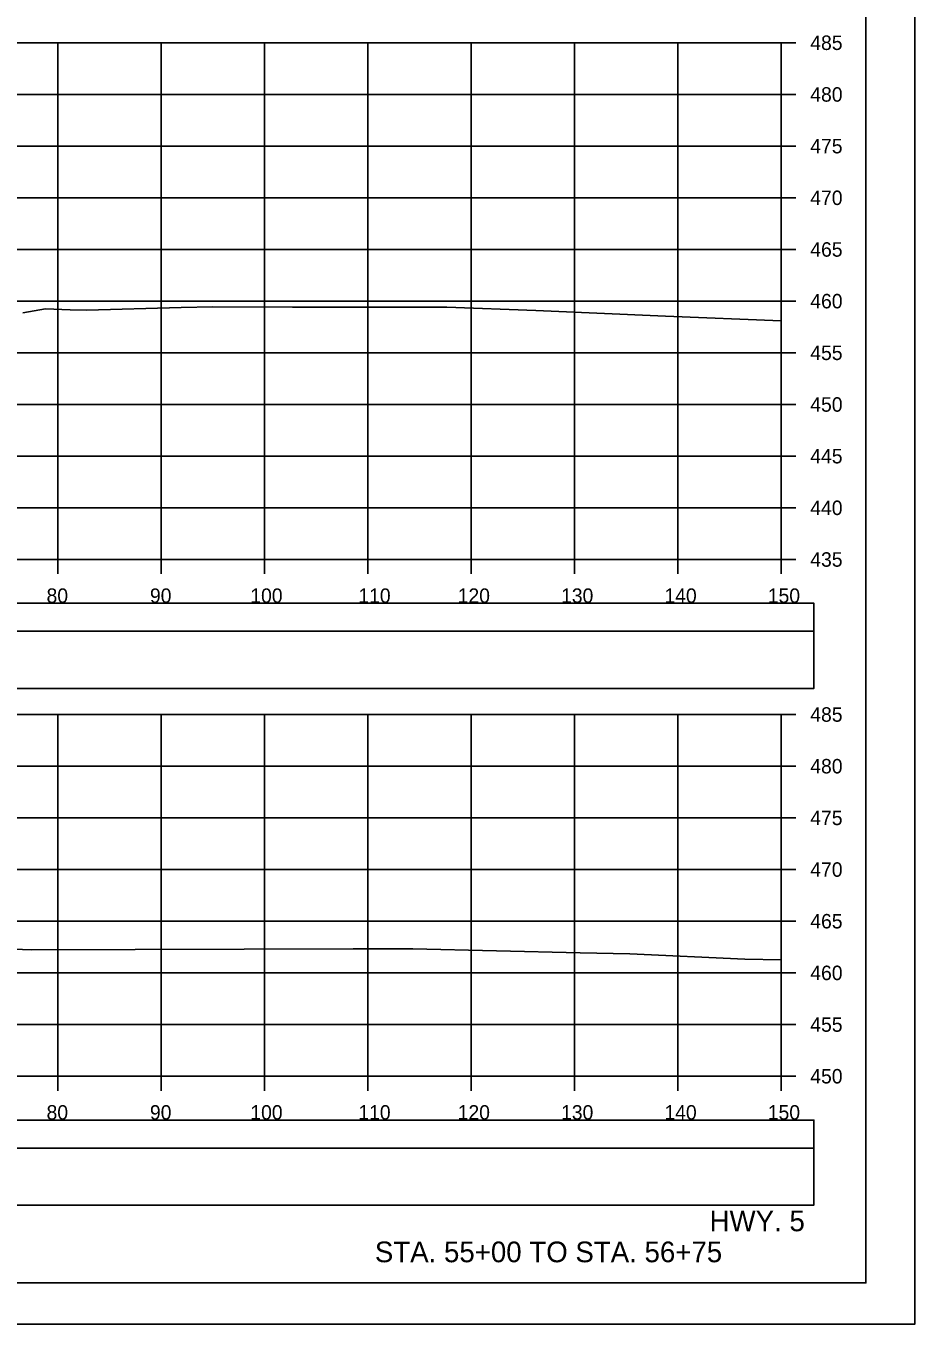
# Model space of a CAD drawing. Extents: x 1371057 to 1372761, y 380005 to 390517.
# Drawn here: x 1371971.1 to 1372057.1, y 383845.2 to 383970.8 of the extents above; entities that cross this region are included whole.
import ezdxf

# ---------------------------------------------------------------- set-up
doc = ezdxf.new("R2010")
doc.units = 0
for name, color, linetype in [('R_Axis', 7, 'Continuous'), ('R_Axis Annot', 7, 'Continuous'), ('R_Border', 7, 'Continuous'), ('R_Detour', 7, 'Continuous'), ('R_Dimension', 7, 'Continuous'), ('R_Draft', 7, 'Continuous'), ('R_Exist Surface', 7, 'Continuous'), ('R_Grid', 7, 'Continuous'), ('R_No Plot', 7, 'Continuous')]:
    doc.layers.add(name, color=color, linetype=linetype)

msp = doc.modelspace()

# ---------------------------------------------------------------- linework, layer by layer
at = {"layer": 'R_Axis'}
for p, q in [((1372044.21, 383919.14), (1372044.21, 383969.14)), ((1372045.61, 383969.14), (1372044.21, 383969.14)), ((1372045.61, 383964.14), (1372044.21, 383964.14)), ((1372045.61, 383959.14), (1372044.21, 383959.14)), ((1372045.61, 383954.14), (1372044.21, 383954.14)), ((1372045.61, 383949.14), (1372044.21, 383949.14)), ((1372045.61, 383944.14), (1372044.21, 383944.14)), ((1372045.61, 383939.14), (1372044.21, 383939.14)), ((1372045.61, 383934.14), (1372044.21, 383934.14)), ((1372045.61, 383929.14), (1372044.21, 383929.14)), ((1372045.61, 383924.14), (1372044.21, 383924.14)), ((1371744.21, 383919.14), (1372044.21, 383919.14)), ((1371974.21, 383917.74), (1371974.21, 383919.14)), ((1371984.21, 383917.74), (1371984.21, 383919.14)), ((1371994.21, 383917.74), (1371994.21, 383919.14)), ((1372004.21, 383917.74), (1372004.21, 383919.14)), ((1372014.21, 383917.74), (1372014.21, 383919.14)), ((1372024.21, 383917.74), (1372024.21, 383919.14)), ((1372034.21, 383917.74), (1372034.21, 383919.14)), ((1372044.21, 383917.74), (1372044.21, 383919.14)), ((1372045.61, 383919.14), (1372044.21, 383919.14)), ((1372044.21, 383869.14), (1372044.21, 383904.14)), ((1372045.61, 383904.14), (1372044.21, 383904.14)), ((1372045.61, 383899.14), (1372044.21, 383899.14)), ((1372045.61, 383894.14), (1372044.21, 383894.14)), ((1372045.61, 383889.14), (1372044.21, 383889.14)), ((1372045.61, 383884.14), (1372044.21, 383884.14)), ((1372045.61, 383879.14), (1372044.21, 383879.14)), ((1372045.61, 383874.14), (1372044.21, 383874.14)), ((1371744.21, 383869.14), (1372044.21, 383869.14)), ((1371974.21, 383867.74), (1371974.21, 383869.14)), ((1371984.21, 383867.74), (1371984.21, 383869.14)), ((1371994.21, 383867.74), (1371994.21, 383869.14)), ((1372004.21, 383867.74), (1372004.21, 383869.14)), ((1372014.21, 383867.74), (1372014.21, 383869.14)), ((1372024.21, 383867.74), (1372024.21, 383869.14)), ((1372034.21, 383867.74), (1372034.21, 383869.14)), ((1372044.21, 383867.74), (1372044.21, 383869.14)), ((1372045.61, 383869.14), (1372044.21, 383869.14))]:
    msp.add_line(p, q, dxfattribs=at)
at = {"layer": 'R_Border'}
for q in [(1372052.39, 384054.6), (1371736.21, 383849.14)]:
    msp.add_line((1372052.39, 383849.14), q, dxfattribs=at)
at = {"layer": 'R_Detour'}
for points in [[(1371741.06, 383912.19), (1372047.37, 383912.19), (1372047.37, 383914.9), (1371741.06, 383914.9)], [(1371741.06, 383862.19), (1372047.37, 383862.19), (1372047.37, 383864.9), (1371741.06, 383864.9)]]:
    msp.add_lwpolyline(points, close=True, dxfattribs=at)
at = {"layer": 'R_Dimension'}
for points in [[(1371741.06, 383906.67), (1372047.37, 383906.67), (1372047.37, 383912.19), (1371741.06, 383912.19)], [(1371741.06, 383856.67), (1372047.37, 383856.67), (1372047.37, 383862.19), (1371741.06, 383862.19)]]:
    msp.add_lwpolyline(points, close=True, dxfattribs=at)
at = {"layer": 'R_Exist Surface'}
for points in [[(1371970.82, 383943), (1371973.04, 383943.4), (1371975.42, 383943.3), (1371977.02, 383943.27), (1371986.14, 383943.53), (1371989.22, 383943.59), (1371996.93, 383943.56), (1372011.84, 383943.54), (1372020.45, 383943.22), (1372032.99, 383942.69), (1372044.21, 383942.23)], [(1371969.91, 383881.42), (1371971.7, 383881.38), (1371981.69, 383881.4), (1372002.8, 383881.47), (1372008.57, 383881.45), (1372024.75, 383881.09), (1372029.54, 383880.98), (1372040.69, 383880.47), (1372044.21, 383880.39)]]:
    msp.add_lwpolyline(points, dxfattribs=at)
at = {"layer": 'R_Grid'}
for p, q in [((1371744.21, 383969.14), (1372044.21, 383969.14)), ((1371974.21, 383919.14), (1371974.21, 383969.14)), ((1371984.21, 383919.14), (1371984.21, 383969.14)), ((1371994.21, 383919.14), (1371994.21, 383969.14)), ((1372004.21, 383919.14), (1372004.21, 383969.14)), ((1372014.21, 383919.14), (1372014.21, 383969.14)), ((1372024.21, 383919.14), (1372024.21, 383969.14)), ((1372034.21, 383919.14), (1372034.21, 383969.14)), ((1372044.21, 383919.14), (1372044.21, 383969.14)), ((1371744.21, 383964.14), (1372044.21, 383964.14)), ((1371744.21, 383959.14), (1372044.21, 383959.14)), ((1371744.21, 383954.14), (1372044.21, 383954.14)), ((1371744.21, 383949.14), (1372044.21, 383949.14)), ((1371744.21, 383944.14), (1372044.21, 383944.14)), ((1371744.21, 383939.14), (1372044.21, 383939.14)), ((1371744.21, 383934.14), (1372044.21, 383934.14)), ((1371744.21, 383929.14), (1372044.21, 383929.14)), ((1371744.21, 383924.14), (1372044.21, 383924.14)), ((1371744.21, 383919.14), (1372044.21, 383919.14)), ((1371744.21, 383904.14), (1372044.21, 383904.14)), ((1371974.21, 383869.14), (1371974.21, 383904.14)), ((1371984.21, 383869.14), (1371984.21, 383904.14)), ((1371994.21, 383869.14), (1371994.21, 383904.14)), ((1372004.21, 383869.14), (1372004.21, 383904.14)), ((1372014.21, 383869.14), (1372014.21, 383904.14)), ((1372024.21, 383869.14), (1372024.21, 383904.14)), ((1372034.21, 383869.14), (1372034.21, 383904.14)), ((1372044.21, 383869.14), (1372044.21, 383904.14)), ((1371744.21, 383899.14), (1372044.21, 383899.14)), ((1371744.21, 383894.14), (1372044.21, 383894.14)), ((1371744.21, 383889.14), (1372044.21, 383889.14)), ((1371744.21, 383884.14), (1372044.21, 383884.14)), ((1371744.21, 383879.14), (1372044.21, 383879.14)), ((1371744.21, 383874.14), (1372044.21, 383874.14)), ((1371744.21, 383869.14), (1372044.21, 383869.14))]:
    msp.add_line(p, q, dxfattribs=at)
at = {"layer": 'R_No Plot'}
msp.add_line((1371723.81, 383845.16), (1372057.14, 383845.16), dxfattribs=at)
for points in [[(1371723.8, 384058.5), (1372057.14, 384058.5), (1372057.14, 383845.16), (1371723.8, 383845.16)], [(1371970.13, 384054.6), (1371989.75, 384054.6), (1371989.75, 384044.72), (1372005.86, 384044.72), (1372029.06, 384044.72), (1372029.18, 384016.57), (1372052.39, 384016.57), (1372052.39, 383849.14), (1371736.21, 383849.14), (1371736.21, 384054.6)]]:
    msp.add_lwpolyline(points, close=True, dxfattribs=at)

# ---------------------------------------------------------------- texts
at = {"layer": 'R_Axis Annot'}
for s, p in [('485', (1372047.01, 383968.44)), ('480', (1372047.01, 383963.44)), ('475', (1372047.01, 383958.44)), ('470', (1372047.01, 383953.44)), ('465', (1372047.01, 383948.44)), ('460', (1372047.01, 383943.44)), ('455', (1372047.01, 383938.44)), ('450', (1372047.01, 383933.44)), ('445', (1372047.01, 383928.44)), ('440', (1372047.01, 383923.44)), ('435', (1372047.01, 383918.44)), ('80', (1371973.13, 383914.94)), ('90', (1371983.13, 383914.94)), ('100', (1371992.84, 383914.94)), ('110', (1372003.29, 383914.94)), ('120', (1372012.9, 383914.94)), ('130', (1372022.9, 383914.94)), ('140', (1372032.9, 383914.94)), ('150', (1372042.9, 383914.94)), ('485', (1372047.01, 383903.44)), ('480', (1372047.01, 383898.44)), ('475', (1372047.01, 383893.44)), ('470', (1372047.01, 383888.44)), ('465', (1372047.01, 383883.44)), ('460', (1372047.01, 383878.44)), ('455', (1372047.01, 383873.44)), ('450', (1372047.01, 383868.44)), ('80', (1371973.13, 383864.94)), ('90', (1371983.13, 383864.94)), ('100', (1371992.84, 383864.94)), ('110', (1372003.29, 383864.94)), ('120', (1372012.9, 383864.94)), ('130', (1372022.9, 383864.94)), ('140', (1372032.9, 383864.94)), ('150', (1372042.9, 383864.94))]:
    msp.add_text(s, height=1.4, dxfattribs=at).set_placement(p)
at = {"layer": 'R_Draft'}
for s, p in [('HWY. 5', (1372037.27, 383854.14)), ('STA. 55+00 TO STA. 56+75', (1372004.89, 383851.14))]:
    msp.add_text(s, height=2, dxfattribs=at).set_placement(p)

doc.saveas('drawing.dxf')
